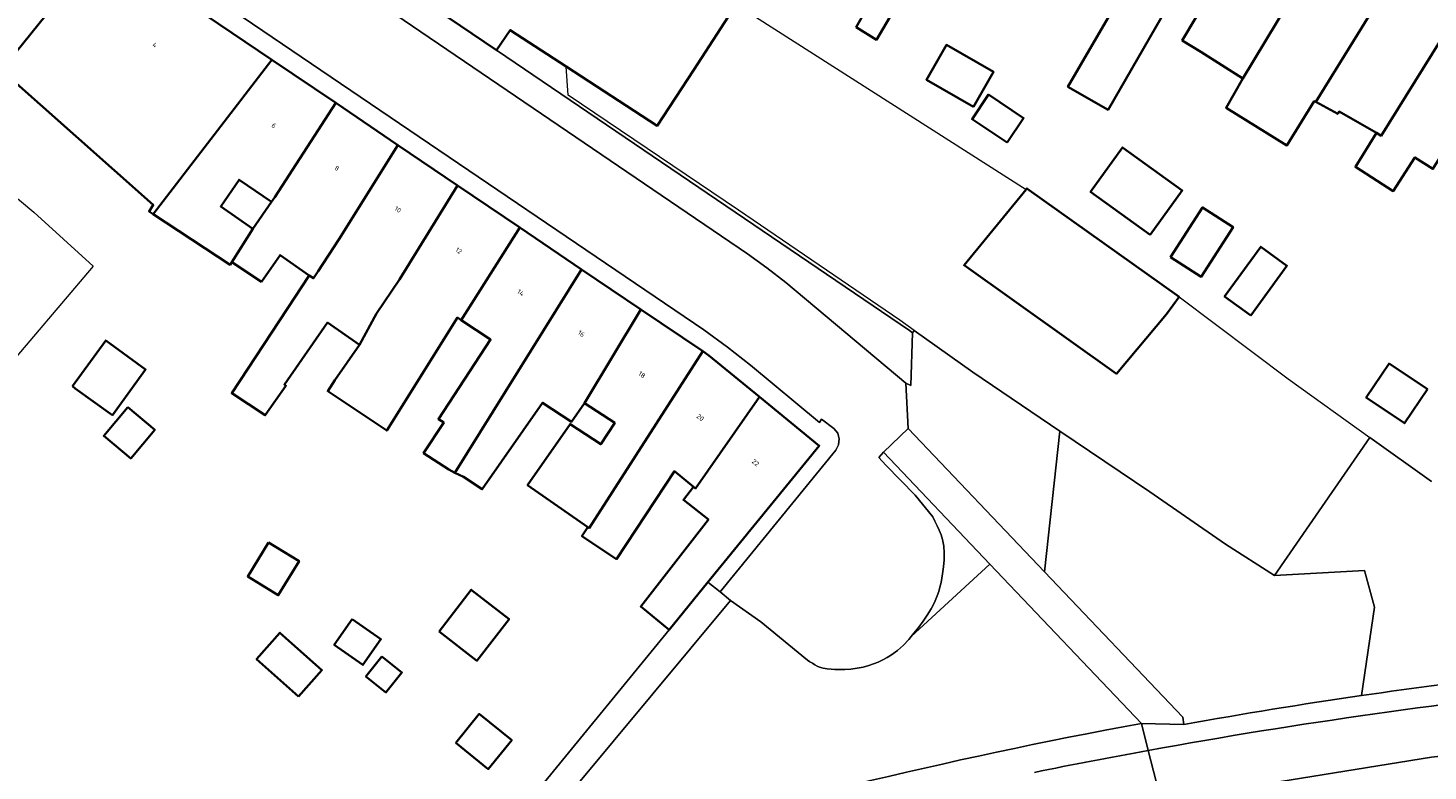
# Model space of a CAD drawing. Header units: metres. Extents: x 197700 to 204338, y 317132 to 325229.
# Tile 730 of 1056: x 203023 to 203128, y 319172 to 319228. Entities that reach past the tile are written whole.
import ezdxf
from ezdxf.enums import TextEntityAlignment as Align

# ---------------------------------------------------------------- set-up
doc = ezdxf.new("R2010")
doc.units = ezdxf.units.M
for name, color, linetype, lineweight in [('B-WE-GR-BEPLANTING_CULTUUR_BOSPLANTSOEN-GV', 90, 'Continuous', 18), ('B-WE-IE-TERREINAFSCHEIDING_KUNSTMATIG_HEKWERK-G', 20, 'IE-TERREINAFSCHEIDING-KUNSTMATIG', 18), ('B-WE-IE-TERREINAFSCHEIDING_KUNSTMATIG_MUUR-G', 90, 'IE-TERREINAFSCHEIDING-KUNSTMATIG-DICHT', 18), ('B-WE-OG-BEBOUWING-GV', 7, 'Continuous', 35), ('B-WE-OG-BEBOUWING-T18', 10, 'Continuous', 18), ('B-WE-OG-TERREIN_CULTUURSCHEIDING-GV', 7, 'Continuous', 18), ('B-WE-OG-TERREIN_ERF-GV', 7, 'Continuous', 18), ('B-WE-VH-VERHARDING_ASFALT-GV', 252, 'Continuous', 18), ('B-WE-VH-VERHARDING_OPEN-GV', 252, 'Continuous', 18), ('B-WE-VH-VERHARDING_TEGEL-GV', 252, 'Continuous', 18)]:
    doc.layers.add(name, color=color, linetype=linetype, lineweight=lineweight)
doc.styles.add('NLCS-ISO-M200-T18', font='NLCS-ISO.ttf', dxfattribs={"height": 0.36})
doc.linetypes.add('IE-TERREINAFSCHEIDING-KUNSTMATIG', pattern='A,4,[82,NLCS.SHX,S=0.75,R=90,X=0,Y=0],4,-2', length=10)
doc.linetypes.add('IE-TERREINAFSCHEIDING-KUNSTMATIG-DICHT', pattern='A,8,-1,[82,NLCS.SHX,S=0.75,R=90,X=0,Y=0],-1', length=10)

msp = doc.modelspace()

# ---------------------------------------------------------------- linework, layer by layer
at = {"layer": 'B-WE-GR-BEPLANTING_CULTUUR_BOSPLANTSOEN-GV'}
for points in [[(203122.975, 319177.669), (203123.957, 319184.304), (203123.22, 319187.042), (203116.475, 319186.667), (203112.793, 319189.012), (203107.13, 319192.926), (203100.395, 319197.484), (203099.243, 319186.946), (203109.596, 319176.062), (203109.678, 319175.506), (203109.679, 319175.502)], [(203128.221, 319193.7), (203123.596, 319197.014), (203116.475, 319186.667), (203123.22, 319187.042), (203123.957, 319184.304), (203122.975, 319177.669)], [(203106.498, 319175.587), (203095.153, 319187.508), (203089.254, 319182.092), (203089.077, 319181.881), (203088.672, 319181.451), (203088.24, 319181.057), (203087.776, 319180.714), (203087.459, 319180.52), (203087.127, 319180.342), (203086.784, 319180.182), (203086.434, 319180.041), (203086.081, 319179.92), (203085.646, 319179.801), (203085.199, 319179.711), (203084.745, 319179.65), (203084.289, 319179.617), (203083.837, 319179.614), (203083.544, 319179.622), (203083.248, 319179.637), (203082.954, 319179.666), (203082.667, 319179.718), (203082.391, 319179.801), (203082.205, 319179.884), (203082.025, 319179.984), (203081.849, 319180.095), (203081.673, 319180.208), (203081.496, 319180.316), (203077.99, 319183.202), (203075.724, 319184.793)], [(203075.724, 319184.793), (203061.118, 319167.236), (203063.493, 319165.182)]]:
    msp.add_lwpolyline(points, dxfattribs=at)
for points in [[(203122.975, 319177.669, -0.0158629), (203147.098, 319180.389)], [(203109.679, 319175.502, -0.0088346), (203122.975, 319177.669)], [(203063.493, 319165.182, -0.027414), (203106.498, 319175.587)]]:
    msp.add_lwpolyline(points, format="xyb", dxfattribs=at)
at = {"layer": 'B-WE-IE-TERREINAFSCHEIDING_KUNSTMATIG_HEKWERK-G'}
for points in [[(203089.487, 319205.023), (203088.391, 319205.804), (203076.307, 319214.022), (203063.556, 319222.655), (203063.415, 319224.794)], [(203014.556, 319221.395), (203023.549, 319213.896), (203027.97, 319209.831), (203020.851, 319201.442), (203019.099, 319202.807), (203008.686, 319212.343)]]:
    msp.add_lwpolyline(points, dxfattribs=at)
at = {"layer": 'B-WE-IE-TERREINAFSCHEIDING_KUNSTMATIG_MUUR-G'}
for points in [[(203076.153, 319229.443), (203097.864, 319215.59)], [(203109.338, 319207.546), (203117.482, 319201.396), (203123.596, 319197.014)], [(203123.596, 319197.014), (203128.221, 319193.7)]]:
    msp.add_lwpolyline(points, dxfattribs=at)
at = {"layer": 'B-WE-OG-BEBOUWING-GV'}
for points in [[(203076.153, 319229.443), (203025.932, 319261.617), (203021.736, 319264.336), (203015.583, 319254.842), (203058.18, 319226.02), (203059.218, 319227.525), (203063.415, 319224.794), (203070.238, 319220.355), (203072.965, 319224.545)], [(203088.026, 319232.843), (203085.142, 319227.747), (203086.65, 319226.802), (203091.712, 319235.428), (203092.434, 319234.989), (203094.288, 319237.879), (203096.437, 319236.614), (203103.054, 319247.774), (203098.7, 319250.374), (203088.798, 319234.111)], [(203112.475, 319232.012), (203117.017, 319239.434), (203112.354, 319242.219), (203105.028, 319229.164), (203104.576, 319229.446), (203102.931, 319226.613), (203100.994, 319223.279), (203104.006, 319221.545), (203108.464, 319229.275), (203110.109, 319233.41)], [(203117.017, 319239.434), (203112.475, 319232.012), (203112.624, 319231.924), (203109.557, 319226.746), (203110.947, 319225.894), (203114.091, 319223.904), (203121.746, 319236.589)], [(203119.558, 319222.14), (203126.659, 319233.633), (203121.746, 319236.589), (203114.091, 319223.904), (203112.838, 319221.703), (203117.399, 319218.883), (203119.45, 319222.199)], [(203041.366, 319225.304), (203028.315, 319234.139), (203025.512, 319229.998), (203021.127, 319224.518), (203032.482, 319214.422), (203032.166, 319213.941), (203032.484, 319213.732)], [(203131.387, 319230.788), (203126.659, 319233.633), (203119.558, 319222.14), (203121.205, 319221.239), (203121.303, 319221.418), (203124.094, 319219.836), (203124.446, 319219.61)], [(203135.105, 319228.551), (203131.387, 319230.788), (203124.446, 319219.61), (203124.094, 319219.836), (203122.523, 319217.279), (203125.36, 319215.46), (203126.979, 319217.985), (203128.33, 319217.119), (203130.439, 319220.525)], [(203093.918, 319221.779), (203095.419, 319224.387), (203091.893, 319226.416), (203090.392, 319223.808)], [(203041.327, 319214.656), (203041.583, 319215.002), (203046.15, 319222.065), (203041.366, 319225.304), (203032.484, 319213.732), (203038.241, 319209.948), (203038.364, 319210.142), (203039.953, 319212.646), (203037.535, 319214.299), (203038.909, 319216.309)], [(203096.432, 319219.094), (203097.667, 319220.938), (203095.045, 319222.693), (203093.81, 319220.851)], [(203040.598, 319208.674), (203041.986, 319210.664), (203044.166, 319209.143), (203044.49, 319208.929), (203044.839, 319209.457), (203046.386, 319211.833), (203050.814, 319218.908), (203046.15, 319222.065), (203041.583, 319215.002), (203041.327, 319214.656), (203039.953, 319212.646), (203038.364, 319210.142)], [(203044.49, 319208.929), (203044.166, 319209.143), (203042.531, 319206.655), (203038.363, 319200.313), (203040.87, 319198.665), (203042.416, 319200.882), (203042.305, 319200.98), (203045.538, 319205.615), (203047.931, 319203.946), (203049.213, 319206.282), (203050.92, 319208.852), (203055.28, 319215.885), (203050.814, 319218.908), (203046.386, 319211.833), (203044.839, 319209.457)], [(203107.162, 319212.181), (203109.558, 319215.505), (203105.084, 319218.73), (203102.688, 319215.406)], [(203055.544, 319205.79), (203059.928, 319212.738), (203055.28, 319215.885), (203050.92, 319208.852), (203049.213, 319206.282), (203047.931, 319203.946), (203046.086, 319201.301), (203045.547, 319200.464), (203049.976, 319197.516), (203055.262, 319205.983)], [(203109.338, 319207.546), (203097.928, 319215.668), (203097.864, 319215.59), (203093.214, 319209.902), (203104.629, 319201.776), (203108.374, 319206.251)], [(203108.686, 319210.522), (203110.977, 319209.049), (203113.37, 319212.77), (203111.079, 319214.243)], [(203059.928, 319212.738), (203055.544, 319205.79), (203057.755, 319204.337), (203053.841, 319198.382), (203054.236, 319198.121), (203052.731, 319195.832), (203054.614, 319194.594), (203055.071, 319194.367), (203064.564, 319209.6)], [(203114.69, 319206.148), (203117.395, 319209.868), (203115.434, 319211.294), (203112.729, 319207.573)], [(203055.071, 319194.367), (203055.717, 319194.047), (203057.124, 319193.123), (203061.648, 319199.61), (203063.81, 319198.189), (203064.785, 319199.587), (203069.015, 319206.587), (203064.564, 319209.6)], [(203069.015, 319206.587), (203064.785, 319199.587), (203067.052, 319198.097), (203066, 319196.496), (203063.705, 319198.003), (203060.519, 319193.437), (203065.035, 319190.287), (203065.129, 319190.221), (203073.635, 319203.459)], [(203026.428, 319200.841), (203026.638, 319200.665), (203029.283, 319198.782), (203029.421, 319198.681), (203031.912, 319202.102), (203028.929, 319204.275)], [(203077.889, 319200.044), (203074.087, 319203.153), (203073.635, 319203.459), (203065.129, 319190.221), (203065.035, 319190.287), (203064.592, 319189.613), (203067.183, 319187.889), (203071.514, 319194.479), (203072.95, 319193.303), (203073.091, 319193.187)], [(203127.919, 319200.625), (203125.047, 319202.542), (203123.344, 319199.991), (203126.216, 319198.073)], [(203030.576, 319199.28), (203028.771, 319197.123), (203030.795, 319195.43), (203032.6, 319197.587)], [(203071.119, 319182.605), (203074.034, 319186.173), (203082.372, 319196.379), (203077.889, 319200.044), (203073.091, 319193.187), (203072.95, 319193.303), (203072.193, 319192.328), (203074.071, 319190.869), (203068.997, 319184.338)], [(203041.12, 319189.141), (203039.56, 319186.582), (203041.846, 319185.188), (203043.406, 319187.746)], [(203053.891, 319182.479), (203056.729, 319180.283), (203059.137, 319183.396), (203056.299, 319185.592)], [(203047.387, 319183.398), (203046.035, 319181.474), (203048.188, 319179.96), (203049.54, 319181.884)], [(203043.369, 319177.604), (203045.121, 319179.573), (203041.974, 319182.374), (203040.222, 319180.405)], [(203049.604, 319180.591), (203048.414, 319179.105), (203049.915, 319177.903), (203051.105, 319179.389)], [(203055.149, 319174.121), (203057.578, 319172.159), (203059.33, 319174.328), (203056.901, 319176.29)]]:
    msp.add_lwpolyline(points, close=True, dxfattribs=at)
at = {"layer": 'B-WE-OG-TERREIN_CULTUURSCHEIDING-GV'}
for points in [[(203089.343, 319204.841), (203089.221, 319200.895), (203088.851, 319201.07), (203089.025, 319197.687), (203099.243, 319186.946), (203100.395, 319197.484), (203093.871, 319201.899), (203089.487, 319205.023)], [(203087.171, 319195.896), (203086.825, 319195.496), (203087.344, 319194.935), (203089.557, 319192.675), (203090.873, 319191.066), (203091.029, 319190.729), (203091.195, 319190.394), (203091.356, 319190.058), (203091.498, 319189.717), (203091.605, 319189.37), (203091.693, 319188.87), (203091.728, 319188.355), (203091.718, 319187.833), (203091.675, 319187.312), (203091.61, 319186.8), (203091.555, 319186.465), (203091.488, 319186.131), (203091.408, 319185.798), (203091.314, 319185.471), (203091.205, 319185.151), (203090.994, 319184.65), (203090.739, 319184.163), (203090.452, 319183.691), (203090.141, 319183.234), (203089.816, 319182.794), (203089.457, 319182.333), (203089.254, 319182.092), (203095.153, 319187.508)]]:
    msp.add_lwpolyline(points, close=True, dxfattribs=at)
at = {"layer": 'B-WE-OG-TERREIN_ERF-GV'}
for points in [[(203021.736, 319264.336), (203025.932, 319261.617), (203076.153, 319229.443), (203072.965, 319224.545), (203070.238, 319220.355), (203063.415, 319224.794), (203059.218, 319227.525), (203058.18, 319226.02), (203089.124, 319205.012), (203089.343, 319204.841), (203089.487, 319205.023), (203093.871, 319201.899), (203100.395, 319197.484), (203107.13, 319192.926), (203112.793, 319189.012), (203116.475, 319186.667), (203123.596, 319197.014), (203128.221, 319193.7)], [(203091.712, 319235.428), (203086.65, 319226.802), (203085.142, 319227.747)], [(203128.33, 319217.119), (203126.979, 319217.985), (203125.36, 319215.46), (203122.523, 319217.279), (203124.094, 319219.836), (203121.303, 319221.418), (203121.205, 319221.239), (203119.558, 319222.14), (203119.45, 319222.199), (203117.399, 319218.883), (203112.838, 319221.703), (203114.091, 319223.904), (203110.947, 319225.894), (203109.557, 319226.746), (203112.624, 319231.924)], [(203060, 319168.981), (203071.119, 319182.605), (203068.997, 319184.338), (203074.071, 319190.869), (203072.193, 319192.328), (203072.95, 319193.303), (203071.514, 319194.479), (203067.183, 319187.889), (203064.592, 319189.613), (203065.035, 319190.287), (203060.519, 319193.437), (203063.705, 319198.003), (203066, 319196.496), (203067.052, 319198.097), (203064.785, 319199.587), (203063.81, 319198.189), (203061.648, 319199.61), (203057.124, 319193.123), (203055.717, 319194.047), (203055.071, 319194.367), (203054.614, 319194.594), (203052.731, 319195.832), (203054.236, 319198.121), (203053.841, 319198.382), (203057.755, 319204.337), (203055.544, 319205.79), (203055.262, 319205.983), (203049.976, 319197.516), (203045.547, 319200.464), (203046.086, 319201.301), (203047.931, 319203.946), (203045.538, 319205.615), (203042.305, 319200.98), (203042.416, 319200.882), (203040.87, 319198.665), (203038.363, 319200.313), (203042.531, 319206.655), (203044.166, 319209.143), (203041.986, 319210.664), (203040.598, 319208.674), (203038.364, 319210.142), (203038.241, 319209.948), (203032.484, 319213.732), (203032.166, 319213.941), (203032.482, 319214.422), (203021.127, 319224.518), (203025.512, 319229.998)], [(203108.464, 319229.275), (203104.006, 319221.545), (203100.994, 319223.279), (203102.931, 319226.613), (203104.576, 319229.446)]]:
    msp.add_lwpolyline(points, dxfattribs=at)
for points in [[(203093.918, 319221.779), (203090.392, 319223.808), (203091.893, 319226.416), (203095.419, 319224.387)], [(203096.432, 319219.094), (203093.81, 319220.851), (203095.045, 319222.693), (203097.667, 319220.938)], [(203107.162, 319212.181), (203102.688, 319215.406), (203105.084, 319218.73), (203109.558, 319215.505)], [(203041.327, 319214.656), (203038.909, 319216.309), (203037.535, 319214.299), (203039.953, 319212.646)], [(203097.864, 319215.59), (203097.928, 319215.668), (203109.338, 319207.546), (203108.374, 319206.251), (203104.629, 319201.776), (203093.214, 319209.902)], [(203108.686, 319210.522), (203111.079, 319214.243), (203113.37, 319212.77), (203110.977, 319209.049)], [(203114.69, 319206.148), (203112.729, 319207.573), (203115.434, 319211.294), (203117.395, 319209.868)], [(203026.638, 319200.665), (203026.428, 319200.841), (203028.929, 319204.275), (203031.912, 319202.102), (203029.421, 319198.681), (203029.283, 319198.782)], [(203127.919, 319200.625), (203126.216, 319198.073), (203123.344, 319199.991), (203125.047, 319202.542)], [(203030.576, 319199.28), (203032.6, 319197.587), (203030.795, 319195.43), (203028.771, 319197.123)], [(203041.12, 319189.141), (203043.406, 319187.746), (203041.846, 319185.188), (203039.56, 319186.582)], [(203053.891, 319182.479), (203056.299, 319185.592), (203059.137, 319183.396), (203056.729, 319180.283)], [(203047.387, 319183.398), (203049.54, 319181.884), (203048.188, 319179.96), (203046.035, 319181.474)], [(203043.369, 319177.604), (203040.222, 319180.405), (203041.974, 319182.374), (203045.121, 319179.573)], [(203049.604, 319180.591), (203051.105, 319179.389), (203049.915, 319177.903), (203048.414, 319179.105)], [(203055.149, 319174.121), (203056.901, 319176.29), (203059.33, 319174.328), (203057.578, 319172.159)]]:
    msp.add_lwpolyline(points, close=True, dxfattribs=at)
at = {"layer": 'B-WE-VH-VERHARDING_ASFALT-GV'}
for points in [[(203011.984, 319246.959), (203073.723, 319205.073), (203075.499, 319203.781), (203077.22, 319202.418), (203082.375, 319198.138), (203082.544, 319198.374), (203083.467, 319197.672), (203083.771, 319197.336), (203083.819, 319197.111), (203083.858, 319196.895), (203083.812, 319196.451), (203083.616, 319196.05), (203074.941, 319185.432), (203075.724, 319184.793), (203077.99, 319183.202), (203081.496, 319180.316), (203081.673, 319180.208), (203081.849, 319180.095), (203082.025, 319179.984), (203082.205, 319179.884), (203082.391, 319179.801), (203082.667, 319179.718), (203082.954, 319179.666), (203083.248, 319179.637), (203083.544, 319179.622), (203083.837, 319179.614), (203084.289, 319179.617), (203084.745, 319179.65), (203085.199, 319179.711), (203085.646, 319179.801), (203086.081, 319179.92), (203086.434, 319180.041), (203086.784, 319180.182), (203087.127, 319180.342), (203087.459, 319180.52), (203087.776, 319180.714), (203088.24, 319181.057), (203088.672, 319181.451), (203089.077, 319181.881), (203089.254, 319182.092), (203089.457, 319182.333), (203089.816, 319182.794), (203090.141, 319183.234), (203090.452, 319183.691), (203090.739, 319184.163), (203090.994, 319184.65), (203091.205, 319185.151), (203091.314, 319185.471), (203091.408, 319185.798), (203091.488, 319186.131), (203091.555, 319186.465), (203091.61, 319186.8), (203091.675, 319187.312), (203091.718, 319187.833), (203091.728, 319188.355), (203091.693, 319188.87), (203091.605, 319189.37), (203091.498, 319189.717), (203091.356, 319190.058), (203091.195, 319190.394), (203091.029, 319190.729), (203090.873, 319191.066), (203089.557, 319192.675), (203087.344, 319194.935), (203086.825, 319195.496), (203087.171, 319195.896), (203089.025, 319197.687), (203088.851, 319201.07), (203079.86, 319208.615), (203078.443, 319209.714), (203076.988, 319210.764), (203011.977, 319254.959)], [(203107.011, 319173.56), (203107.974, 319169.771), (203128.217, 319173.06), (203150.772, 319175.587), (203169.532, 319176.43), (203194.406, 319176.009), (203217.383, 319174.113), (203226.856, 319172.578), (203227.457, 319177.964)], [(203222.989, 319167.973), (203225.423, 319167.601), (203226.288, 319167.487), (203226.856, 319172.578), (203217.383, 319174.113), (203194.406, 319176.009), (203169.532, 319176.43), (203150.772, 319175.587), (203128.217, 319173.06), (203107.974, 319169.771), (203108.885, 319166.167)], [(202969.386, 319133.067), (202960.923, 319131.332), (202957.338, 319118.355), (202972.228, 319125.445), (203082.271, 319163.714), (203107.974, 319169.771), (203107.011, 319173.56)]]:
    msp.add_lwpolyline(points, dxfattribs=at)
for points in [[(203141.044, 319178.361, 0.0200138), (203107.011, 319173.56)], [(203107.011, 319173.56, 0.0050996), (203098.48, 319171.917)]]:
    msp.add_lwpolyline(points, format="xyb", dxfattribs=at)
at = {"layer": 'B-WE-VH-VERHARDING_OPEN-GV'}
msp.add_lwpolyline([(203106.498, 319175.587), (203109.678, 319175.506), (203109.596, 319176.062), (203099.243, 319186.946), (203089.025, 319197.687), (203087.171, 319195.896), (203095.153, 319187.508)], close=True, dxfattribs=at)
for points in [[(203147.098, 319180.389, 0.0158629), (203122.975, 319177.669)], [(203107.011, 319173.56, -0.0200138), (203141.044, 319178.361)], [(203122.975, 319177.669, 0.0088346), (203109.679, 319175.502)]]:
    msp.add_lwpolyline(points, format="xyb", dxfattribs=at)
msp.add_lwpolyline([(203109.679, 319175.502), (203109.678, 319175.506), (203106.498, 319175.587), (203107.011, 319173.56)], dxfattribs=at)
at = {"layer": 'B-WE-VH-VERHARDING_TEGEL-GV'}
for points in [[(203011.977, 319254.959), (203076.988, 319210.764), (203078.443, 319209.714), (203079.86, 319208.615), (203088.851, 319201.07), (203089.221, 319200.895), (203089.343, 319204.841), (203089.124, 319205.012), (203058.18, 319226.02), (203015.583, 319254.842), (203009.218, 319263.924)], [(203028.315, 319234.139), (203041.366, 319225.304), (203046.15, 319222.065), (203050.814, 319218.908), (203055.28, 319215.885), (203059.928, 319212.738), (203064.564, 319209.6), (203069.015, 319206.587), (203073.635, 319203.459), (203074.087, 319203.153), (203077.889, 319200.044), (203082.372, 319196.379), (203074.034, 319186.173), (203074.941, 319185.432), (203083.616, 319196.05), (203083.812, 319196.451), (203083.858, 319196.895), (203083.819, 319197.111), (203083.771, 319197.336), (203083.467, 319197.672), (203082.544, 319198.374), (203082.375, 319198.138), (203077.22, 319202.418), (203075.499, 319203.781), (203073.723, 319205.073), (203011.984, 319246.959)], [(203063.493, 319165.182), (203061.118, 319167.236), (203075.724, 319184.793), (203074.941, 319185.432), (203074.034, 319186.173), (203071.119, 319182.605), (203060, 319168.981), (203058.848, 319167.569), (203061.55, 319165.211), (203062.055, 319164.77), (203051.335, 319161.442), (203040.669, 319157.842), (203004.937, 319145.351), (203004.638, 319146.149), (203000, 319144.551), (202994.741, 319142.758), (202987.878, 319140.371), (202984.717, 319139.253)], [(203107.011, 319173.56), (203106.498, 319175.587)]]:
    msp.add_lwpolyline(points, dxfattribs=at)
for points in [[(203106.498, 319175.587, 0.027414), (203063.493, 319165.182)], [(203098.48, 319171.917, -0.0050996), (203107.011, 319173.56)]]:
    msp.add_lwpolyline(points, format="xyb", dxfattribs=at)

# ---------------------------------------------------------------- texts
at = {"layer": 'B-WE-OG-BEBOUWING-T18', "style": 'NLCS-ISO-M200-T18'}
for s, rotation, p in [('4', 325.9, (203032.598, 319226.409)), ('6', 325.9, (203041.515, 319220.372)), ('8', 325.9, (203046.24, 319217.174)), ('10', 325.9, (203050.805, 319214.084)), ('12', 325.9, (203055.361, 319210.999)), ('14', 325.9, (203060.004, 319207.856)), ('16', 325.9, (203064.547, 319204.781)), ('18', 325.9, (203069.082, 319201.711)), ('20', 320.7, (203073.456, 319198.502)), ('22', 320.7, (203077.599, 319195.115))]:
    msp.add_text(s, height=0.36, rotation=rotation, dxfattribs=at).set_placement(p, align=Align.MIDDLE)

doc.saveas('drawing.dxf')
